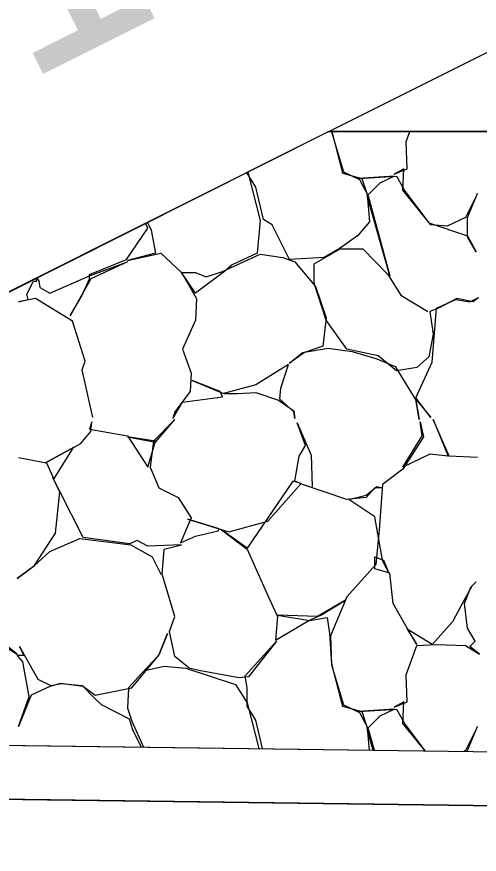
# Model space of a CAD drawing. Extents: x 1574 to 14903, y 7971 to 16537.
# Drawn here: x 12967.754 to 12969.895, y 8001.658 to 8005.531 of the extents above; entities that cross this region are included whole.
import ezdxf

# ---------------------------------------------------------------- set-up
doc = ezdxf.new("R2010")
doc.units = 0
for name, color, linetype in [('DESIGN - EARTHWORK - Shapes', 7, 'Continuous'), ('DESIGN - TRANSPORTATION - Proposed Layout Patterning', 7, 'Continuous'), ('DESIGN - TYPICAL - Finished Grade and Subgrade', 7, 'Continuous'), ('DESIGN - TYPICAL - Finished Grade Slopes Text', 7, 'Continuous'), ('SURVEY - GROUND - Bottom of Topsoil Layer', 7, 'Continuous'), ('SURVEY - GROUND - Top of Ground', 7, 'Continuous')]:
    doc.layers.add(name, color=color, linetype=linetype)

msp = doc.modelspace()

# ---------------------------------------------------------------- linework, layer by layer
at = {"layer": 'DESIGN - EARTHWORK - Shapes'}
msp.add_lwpolyline([(12997.7158, 8001.9767), (13000, 8001.9815), (13014.059, 8002.0109), (13017.3427, 8003.0032), (13018.7334, 8004.0163), (13020.2447, 8005), (12969.1991, 8005), (12963.6889, 8002.2374), (12965.0258, 8002.198), (12969.9827, 8002.1315), (12975.3413, 8002.0366), (12976.0765, 8002.0111), (12982.2637, 8001.9334), (12982.7359, 8001.9882), (12983.8675, 8001.9077), (12986.2531, 8001.9322)], close=True, dxfattribs=at)
msp.add_lwpolyline([(12997.7158, 8001.7267), (12986.2531, 8001.6822), (12983.8675, 8001.6577), (12982.7359, 8001.7382), (12982.2637, 8001.6834), (12976.0765, 8001.7611), (12975.3413, 8001.7866), (12969.9827, 8001.8815), (12965.0258, 8001.948), (12963.6889, 8001.9874), (12963.6889, 8002.2374), (12965.0258, 8002.198), (12969.9827, 8002.1315), (12975.3413, 8002.0366), (12976.0765, 8002.0111), (12982.2637, 8001.9334), (12982.7359, 8001.9882), (12983.8675, 8001.9077), (12986.2531, 8001.9322), (12997.7158, 8001.9767)], dxfattribs=at)
at = {"layer": 'DESIGN - TRANSPORTATION - Proposed Layout Patterning'}
msp.add_line((13020.2447, 8005), (12969.1991, 8005), dxfattribs=at)
for points in [[(12969.2119, 8005), (12969.2612, 8004.8079), (12969.3512, 8004.7829), (12969.3762, 8004.7079), (12969.3862, 8004.5829), (12969.3312, 8004.5179), (12969.2462, 8004.4579), (12969.1762, 8004.4179), (12969.0162, 8004.4079), (12968.9362, 8004.5679), (12968.8962, 8004.5929), (12968.8612, 8004.7429), (12968.8212, 8004.8079), (12968.8212, 8004.8109)], [(12969.2111, 8005), (12969.2112, 8004.9979), (12969.2662, 8004.8129), (12969.3412, 8004.7779), (12969.3812, 8004.7029), (12969.4812, 8004.3329), (12969.3762, 8004.7029), (12969.4362, 8004.7629), (12969.5012, 8004.7929), (12969.3362, 8004.7829), (12969.5112, 8004.7929), (12969.5512, 8004.7229), (12969.6612, 8004.5779), (12969.8412, 8004.5179), (12969.8812, 8004.4429), (12969.8412, 8004.5129), (12969.8412, 8004.6029), (12969.8862, 8004.7129), (12969.8312, 8004.6029), (12969.7462, 8004.5629), (12969.6712, 8004.5679), (12969.5412, 8004.7279), (12969.5462, 8004.8279), (12969.5012, 8004.8029), (12969.5612, 8004.8279), (12969.5562, 8004.9529), (12969.5736, 8005)], [(12968.8239, 8004.8123), (12968.8812, 8004.5879), (12968.8662, 8004.4379), (12968.7512, 8004.3829), (12968.7162, 8004.3529), (12968.5812, 8004.2529), (12968.5162, 8004.3479), (12968.5812, 8004.3479), (12968.6312, 8004.3279), (12968.7062, 8004.3529), (12968.8812, 8004.4329), (12968.9862, 8004.4179), (12969.0412, 8004.3979), (12969.1362, 8004.2829), (12969.1862, 8004.1379), (12969.1712, 8004.0079), (12969.0862, 8003.9779), (12969.0162, 8003.9279), (12969.0762, 8003.9779), (12969.1962, 8003.9979), (12969.3062, 8003.9829), (12969.4212, 8003.9479), (12969.5062, 8003.9129), (12969.6012, 8003.7579), (12969.6162, 8003.6679), (12969.6012, 8003.7629), (12969.6712, 8003.6779), (12969.6012, 8003.7679), (12969.6762, 8003.9329), (12969.6962, 8004.1829), (12969.7862, 8004.2229), (12969.8512, 8004.2129), (12969.8912, 8004.2329), (12969.8662, 8004.2129), (12969.7912, 8004.2279), (12969.7062, 8004.1829), (12969.6662, 8004.1679), (12969.6812, 8004.0629), (12969.6612, 8003.9579), (12969.6062, 8003.9079), (12969.5112, 8003.8929), (12969.4262, 8003.9629), (12969.2812, 8003.9929), (12969.1862, 8004.1279), (12969.1312, 8004.2979), (12969.1312, 8004.3879), (12969.2512, 8004.4579), (12969.3562, 8004.4579), (12969.4712, 8004.3379), (12969.5312, 8004.2429), (12969.6562, 8004.1679)], [(12967.8474, 8004.3236), (12967.8562, 8004.3079), (12967.8612, 8004.2779), (12967.9062, 8004.2529), (12968.0912, 8004.3329), (12968.2662, 8004.3979), (12968.0962, 8004.3179), (12968.0562, 8004.2479), (12968.0012, 8004.1479), (12968.0562, 8004.2429), (12968.0912, 8004.3179), (12968.0912, 8004.3379), (12968.2612, 8004.4079), (12968.3612, 8004.5529), (12968.3504, 8004.5753)], [(12968.3592, 8004.5797), (12968.3762, 8004.5429), (12968.3962, 8004.4379), (12968.2662, 8004.4029), (12968.4212, 8004.4379), (12968.5162, 8004.3479), (12968.5862, 8004.2279), (12968.5812, 8004.1279), (12968.5212, 8003.9929), (12968.5612, 8003.8829), (12968.5562, 8003.7979), (12968.4862, 8003.7029), (12968.4762, 8003.6729), (12968.5212, 8003.7479), (12968.7062, 8003.7729), (12968.6962, 8003.7979), (12968.5662, 8003.8479), (12968.7112, 8003.7879), (12968.7762, 8003.7879), (12968.8612, 8003.7929), (12968.9662, 8003.7579), (12969.0362, 8003.7079), (12969.0412, 8003.6729), (12969.0362, 8003.7029), (12968.9712, 8003.7629), (12968.9762, 8003.8129), (12969.0112, 8003.9229), (12968.8612, 8003.8279), (12968.7112, 8003.7879)], [(12968.1062, 8003.6779), (12968.0562, 8003.8979), (12968.0712, 8003.9379), (12968.0112, 8004.1229), (12967.8412, 8004.2279), (12967.7612, 8004.2129), (12967.8062, 8004.2229), (12967.8012, 8004.2479), (12967.8312, 8004.3079), (12967.8462, 8004.3079), (12967.8421, 8004.321)], [(12967.7612, 8003.4929), (12967.8912, 8003.4679), (12967.9262, 8003.3929), (12968.0162, 8003.5379), (12967.8862, 8003.4679), (12968.0512, 8003.5579), (12968.0962, 8003.6129), (12968.1012, 8003.6579), (12968.0912, 8003.6229), (12968.2662, 8003.5929), (12968.3612, 8003.4479), (12968.3962, 8003.5679), (12968.2662, 8003.5879), (12968.3962, 8003.5629), (12968.4862, 8003.6679), (12968.3862, 8003.5679), (12968.3712, 8003.4479), (12968.4112, 8003.3529), (12968.5012, 8003.3079), (12968.5612, 8003.2129), (12968.5112, 8003.0979), (12968.5812, 8003.1279), (12968.6862, 8003.1529), (12968.6912, 8003.1629), (12968.5462, 8003.2079), (12968.7362, 8003.1479), (12968.9162, 8003.1979), (12969.0712, 8003.3729), (12969.0312, 8003.3829), (12968.8212, 8003.0729), (12968.7012, 8003.1579), (12968.8212, 8003.0679), (12968.9212, 8002.8429), (12968.9612, 8002.7579), (12968.9512, 8002.6479), (12969.1062, 8002.7379), (12969.1612, 8002.7629), (12969.2762, 8002.8329), (12969.1462, 8002.7579), (12968.9612, 8002.7629), (12969.1112, 8002.7379), (12969.1912, 8002.7529), (12969.2012, 8002.6779), (12969.2112, 8002.5379), (12969.2612, 8002.3429), (12969.3512, 8002.3179), (12969.3762, 8002.2429), (12969.3845, 8002.1395)], [(12969.8862, 8003.4929), (12969.7562, 8003.4979), (12969.6812, 8003.6679), (12969.7512, 8003.4979), (12969.6662, 8003.5079), (12969.5412, 8003.4479), (12969.6312, 8003.5929), (12969.6212, 8003.6579), (12969.6362, 8003.5879), (12969.5412, 8003.4379), (12969.4462, 8003.3679), (12969.4312, 8003.1579), (12969.4162, 8002.9979), (12969.2812, 8002.8479), (12969.2062, 8002.6679), (12969.2112, 8002.5329), (12969.2662, 8002.3479), (12969.3412, 8002.3129), (12969.3812, 8002.2379), (12969.4079, 8002.1392)], [(12969.6443, 8002.136), (12969.5412, 8002.2629), (12969.5462, 8002.3629), (12969.5012, 8002.3379), (12969.5612, 8002.3629), (12969.5562, 8002.4879), (12969.6062, 8002.6229), (12969.6962, 8002.6279), (12969.8312, 8002.6229), (12969.8962, 8002.5829), (12969.8512, 8002.6179), (12969.8762, 8002.6429), (12969.8412, 8002.7029), (12969.8262, 8002.8179), (12969.8562, 8002.8929), (12969.8812, 8002.9179), (12969.8612, 8002.8979), (12969.8112, 8002.8079), (12969.7712, 8002.7329), (12969.6762, 8002.6279), (12969.5612, 8002.6979), (12969.6062, 8002.6279), (12969.5612, 8002.7029), (12969.4962, 8002.8179), (12969.4812, 8002.9579), (12969.4112, 8002.9779), (12969.4112, 8003.0329), (12969.4512, 8003.0179), (12969.4762, 8002.9579), (12969.4462, 8003.0179), (12969.4112, 8003.2179), (12969.2912, 8003.2979), (12969.3712, 8003.3179), (12969.4212, 8003.3579), (12969.4462, 8003.3529), (12969.4112, 8003.3529), (12969.3712, 8003.3079), (12969.2812, 8003.2979), (12969.0762, 8003.3679), (12969.0412, 8003.3829), (12969.0612, 8003.4979), (12969.0912, 8003.5479), (12969.0512, 8003.6529), (12969.1162, 8003.5029), (12969.1212, 8003.3579)], [(12968.8919, 8002.1461), (12968.8612, 8002.2779), (12968.8212, 8002.3429), (12968.8212, 8002.4279), (12968.8112, 8002.4829), (12968.9562, 8002.6429), (12968.8262, 8002.4779), (12968.7812, 8002.4729), (12968.5962, 8002.5079), (12968.5512, 8002.5179), (12968.4862, 8002.5729), (12968.4612, 8002.6879), (12968.4862, 8002.7579), (12968.4262, 8002.9529), (12968.4362, 8003.0679), (12968.5162, 8003.0879), (12968.3612, 8003.0829), (12968.3112, 8003.1079), (12968.2762, 8003.0929), (12968.0612, 8003.1229), (12967.9512, 8003.3379), (12967.9212, 8003.3979), (12967.9512, 8003.3329), (12967.9312, 8003.1429), (12967.8312, 8002.9879), (12967.7562, 8002.9329), (12967.8362, 8002.9929), (12967.9062, 8003.0579), (12968.0462, 8003.1179), (12968.2812, 8003.0879), (12968.3812, 8003.0329), (12968.4212, 8002.9529)], [(12968.3295, 8002.1537), (12968.2912, 8002.2329), (12968.2762, 8002.2829), (12968.1462, 8002.3479), (12968.1062, 8002.3879), (12968.0612, 8002.4329), (12967.9562, 8002.4479), (12967.9062, 8002.4329), (12967.8212, 8002.3929), (12967.7612, 8002.2479), (12967.8112, 8002.3879), (12967.7812, 8002.5479), (12967.7562, 8002.5779), (12967.7862, 8002.5779), (12967.7662, 8002.6179), (12967.8512, 8002.4679), (12967.9112, 8002.4379), (12967.9612, 8002.4479), (12968.0562, 8002.4379), (12968.1162, 8002.3929), (12968.2862, 8002.4279), (12968.4112, 8002.5779), (12968.4512, 8002.6779), (12968.4112, 8002.5779), (12968.3312, 8002.4929), (12968.2712, 8002.4279), (12968.2662, 8002.3329), (12968.2862, 8002.2729), (12968.3413, 8002.1535)], [(12967.6912, 8002.6229), (12967.7562, 8002.5829), (12967.7112, 8002.6179)], [(12968.3462, 8002.5079), (12968.4362, 8002.5279), (12968.5362, 8002.5179), (12968.7662, 8002.4429), (12968.8212, 8002.3579), (12968.8752, 8002.1463)], [(12969.4042, 8002.1392), (12969.3762, 8002.2379), (12969.4362, 8002.2979), (12969.5012, 8002.3279), (12969.3362, 8002.3179), (12969.5112, 8002.3279), (12969.5512, 8002.2579), (12969.6437, 8002.136)], [(12969.8412, 8002.1334), (12969.8412, 8002.1379), (12969.8862, 8002.2479), (12969.8312, 8002.1379), (12969.822, 8002.1336)]]:
    msp.add_lwpolyline(points, dxfattribs=at)
at = {"layer": 'DESIGN - TYPICAL - Finished Grade and Subgrade'}
for q in [(12976.7617, 8008.784), (12963.6786, 8002.2377), (13020.2447, 8005)]:
    msp.add_line((12969.1991, 8005), q, dxfattribs=at)
at = {"layer": 'SURVEY - GROUND - Bottom of Topsoil Layer'}
msp.add_line((12965.0258, 8001.948), (12969.9827, 8001.8815), dxfattribs=at)
at = {"layer": 'SURVEY - GROUND - Top of Ground'}
msp.add_lwpolyline([(12952.7454, 8002.3192), (12963.4438, 8002.2446), (12965.0258, 8002.198), (12969.9827, 8002.1315), (12975.3413, 8002.0366), (12976.0765, 8002.0111), (12982.2637, 8001.9334), (12982.7359, 8001.9882), (12983.8675, 8001.9077), (12986.2531, 8001.9322), (12997.7158, 8001.9767), (13000, 8001.9815), (13014.059, 8002.0109), (13017.3427, 8003.0032), (13018.7334, 8004.0163), (13020.791, 8005.3556), (13021.9769, 8005.9349), (13023.1829, 8006.2217), (13025.2229, 8006.7826), (13029.1549, 8007.8639)], dxfattribs=at)

# ---------------------------------------------------------------- texts
at = {"layer": 'DESIGN - TYPICAL - Finished Grade Slopes Text'}
msp.add_text('2:1', height=1, rotation=26.5651, dxfattribs=at).set_placement((12966.7875, 8004.7219))

doc.saveas('drawing.dxf')
